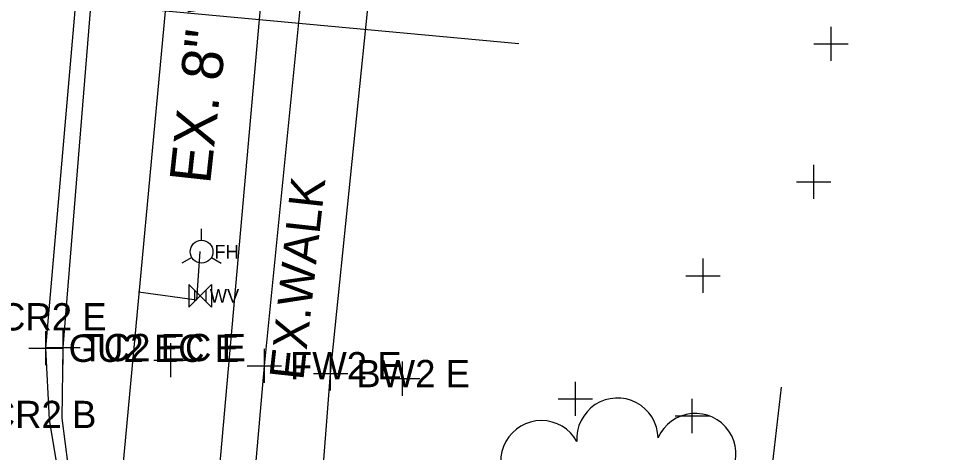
# Model space of a CAD drawing. Extents: x 1363693 to 1365209, y 422201 to 424153.
# Drawn here: x 1364260.2 to 1364314.6, y 423156.6 to 423182 of the extents above; entities that cross this region are included whole.
import ezdxf

# ---------------------------------------------------------------- set-up
doc = ezdxf.new("R2010")
doc.units = 0
for name, color, linetype in [('BASELINE-CL-RW', 7, 'Continuous'), ('DR_X_Drive_Pipe', 7, 'Continuous'), ('O-ALGN-TEXT-BASELINE-WERK-CL-RW', 7, 'Continuous'), ('OWNERS', 7, 'Continuous'), ('RD_X_Text', 7, 'Continuous'), ('SV_X_Original_Ground', 7, 'Continuous'), ('SV_X_Shot_Marker', 7, 'Continuous'), ('UT_X_Sanitary_Line', 7, 'Continuous'), ('UT_X_Telecom', 7, 'Continuous'), ('UT_X_Water', 7, 'Continuous'), ('UT_X_Water_Cells', 7, 'Continuous'), ('UT_X_Water_Text', 7, 'Continuous'), ('VG_X_Cells', 7, 'Continuous')]:
    doc.layers.add(name, color=color, linetype=linetype)

msp = doc.modelspace()

# ---------------------------------------------------------------- linework, layer by layer
at = {"layer": 'BASELINE-CL-RW'}
msp.add_lwpolyline([(1364267.706, 423142.781), (1364267.082, 423144.327), (1364267.082, 423144.327), (1364266.388, 423146.082), (1364264.482, 423150.153), (1364263.239, 423154.472), (1364263.239, 423154.472), (1364262.707, 423158.575), (1364262.774, 423162.712), (1364262.774, 423162.712), (1364264.815, 423188.013)], dxfattribs=at)
at = {"layer": 'DR_X_Drive_Pipe'}
msp.add_line((1364263.931, 423182.896), (1364289.467, 423180.521), dxfattribs=at)
at = {"layer": 'O-ALGN-TEXT-BASELINE-WERK-CL-RW'}
for points in [[(1364267.082, 423144.327), (1364269.373, 423145.027), (1364273.22, 423146.258), (1364274.556, 423161.646), (1364277.041, 423186.453)], [(1364321.549, 423126.841), (1364296.522, 423129.399), (1364291.593, 423129.917), (1364288.303, 423133.628), (1364283.795, 423138.603), (1364279.64, 423143.27), (1364277.256, 423145.997), (1364278.44, 423161.186), (1364280.967, 423186.048)]]:
    msp.add_lwpolyline(points, dxfattribs=at)
at = {"layer": 'OWNERS'}
msp.add_lwpolyline([(1364265.763, 423145.848), (1364263.949, 423150.02), (1364262.666, 423154.384), (1364262.666, 423154.384), (1364261.973, 423158.501), (1364261.754, 423162.67), (1364261.754, 423162.67), (1364263.974, 423188.104)], dxfattribs=at)
at = {"layer": 'SV_X_Original_Ground'}
for p, q in [((1364307.743, 423179.505), (1364307.743, 423181.505)), ((1364306.743, 423180.505), (1364308.743, 423180.505)), ((1364306.729, 423171.418), (1364306.729, 423173.418)), ((1364305.729, 423172.418), (1364307.729, 423172.418)), ((1364300.248, 423165.923), (1364300.248, 423167.923)), ((1364299.248, 423166.923), (1364301.248, 423166.923)), ((1364269.082, 423160.974), (1364269.082, 423162.974)), ((1364268.082, 423161.974), (1364270.082, 423161.974)), ((1364282.653, 423159.889), (1364282.653, 423161.889)), ((1364281.653, 423160.889), (1364283.653, 423160.889)), ((1364292.77, 423158.703), (1364292.77, 423160.703)), ((1364291.77, 423159.703), (1364293.77, 423159.703)), ((1364299.621, 423157.704), (1364299.621, 423159.704)), ((1364298.621, 423158.704), (1364300.621, 423158.704))]:
    msp.add_line(p, q, dxfattribs=at)
at = {"layer": 'SV_X_Shot_Marker'}
for p, q in [((1364261.754, 423161.67), (1364261.754, 423163.67)), ((1364262.774, 423161.712), (1364262.774, 423163.712)), ((1364260.754, 423162.67), (1364262.754, 423162.67)), ((1364261.774, 423162.712), (1364263.774, 423162.712)), ((1364274.556, 423160.646), (1364274.556, 423162.646)), ((1364278.44, 423160.186), (1364278.44, 423162.186)), ((1364273.556, 423161.646), (1364275.556, 423161.646)), ((1364277.44, 423161.186), (1364279.44, 423161.186))]:
    msp.add_line(p, q, dxfattribs=at)
at = {"layer": 'UT_X_Sanitary_Line'}
msp.add_line((1364304.832, 423160.399), (1364302.763, 423142.731), dxfattribs=at)
at = {"layer": 'UT_X_Telecom'}
msp.add_lwpolyline([(1364331.133, 423132.499), (1364271.573, 423151.567), (1364307.701, 423558.666)], dxfattribs=at)
at = {"layer": 'UT_X_Water'}
for p, q in [((1364270.879, 423168.994), (1364270.879, 423169.66)), ((1364270.302, 423167.994), (1364269.724, 423167.66)), ((1364271.456, 423167.994), (1364272.034, 423167.66)), ((1364270.468, 423165.405), (1364271.133, 423166.07)), ((1364270.468, 423166.07), (1364271.133, 423165.405)), ((1364270.468, 423166.07), (1364270.468, 423165.405)), ((1364271.133, 423166.07), (1364271.133, 423165.405))]:
    msp.add_line(p, q, dxfattribs=at)
for points in [[(1364264.276, 423134.188), (1364290.904, 423420.252), (1364296.496, 423480.942), (1364304.106, 423560.043)], [(1364267.177, 423165.983), (1364270.594, 423165.513), (1364270.807, 423168.338)]]:
    msp.add_lwpolyline(points, dxfattribs=at)
msp.add_circle((1364270.879, 423168.327), 0.667, dxfattribs=at)
at = {"layer": 'UT_X_Water_Cells'}
for p, q in [((1364270.879, 423168.994), (1364270.879, 423169.66)), ((1364270.302, 423167.994), (1364269.724, 423167.66)), ((1364271.456, 423167.994), (1364272.034, 423167.66)), ((1364270.136, 423165.073), (1364271.466, 423166.403)), ((1364270.136, 423166.403), (1364271.466, 423165.073)), ((1364270.136, 423166.403), (1364270.136, 423165.073)), ((1364271.466, 423166.403), (1364271.466, 423165.073))]:
    msp.add_line(p, q, dxfattribs=at)
msp.add_circle((1364270.879, 423168.327), 0.667, dxfattribs=at)
at = {"layer": 'VG_X_Cells'}
for centre, start, end in [((1364295.237, 423157.373), 1.241, 184.1237), ((1364299.8, 423156.472), 333.5487, 156.4314), ((1364290.779, 423156.05), 28.9333, 211.816)]:
    msp.add_arc(centre, 2.381, start, end, dxfattribs=at)

# ---------------------------------------------------------------- texts
at = {"layer": 'RD_X_Text'}
msp.add_text('EX.WALK', height=2, rotation=83.7177, dxfattribs=at).set_placement((1364276.837, 423160.752))
at = {"layer": 'SV_X_Original_Ground'}
for s, p in [('DYS E CR2 E', (1364252.003, 423163.712)), ('DYS B CR2 B', (1364251.402, 423157.991))]:
    msp.add_text(s, height=1.6, dxfattribs=at).set_placement(p)
at = {"layer": 'SV_X_Shot_Marker'}
for s, p in [('GU2 EC E', (1364263.091, 423161.87)), ('TC2 EC E', (1364263.845, 423161.912)), ('FW2 E', (1364276.056, 423160.846)), ('BW2 E', (1364279.94, 423160.386))]:
    msp.add_text(s, height=1.6, dxfattribs=at).set_placement(p)
at = {"layer": 'UT_X_Water_Text'}
msp.add_text('EX. 8" WM', height=2.4, rotation=83.8006, dxfattribs=at).set_placement((1364271.378, 423172.248))
for s, p in [('FH', (1364271.629, 423167.927)), ('WV', (1364271.361, 423165.338))]:
    msp.add_text(s, height=0.8, dxfattribs=at).set_placement(p)

doc.saveas('drawing.dxf')
